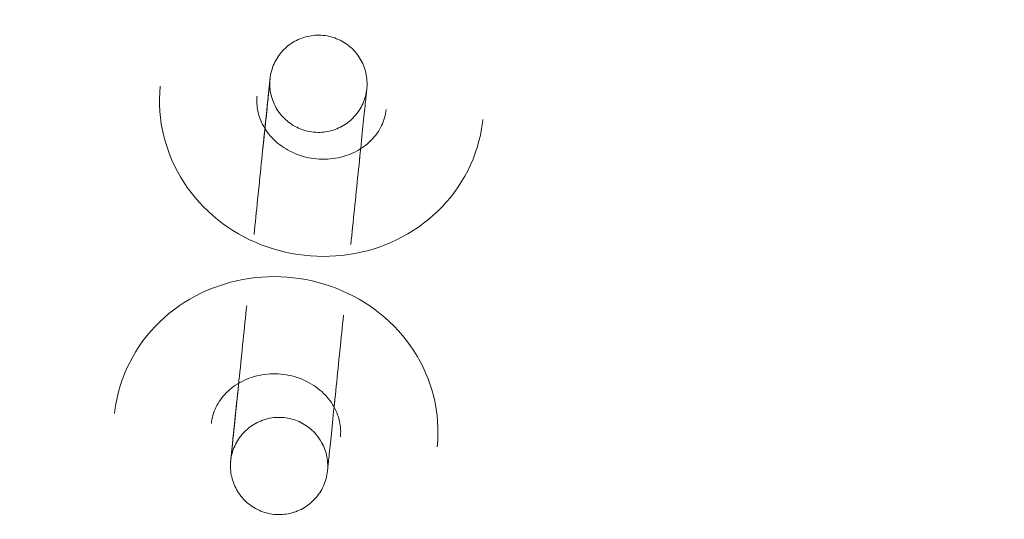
# Model space of a CAD drawing. Header units: millimetres. Extents: x -188930 to 271134, y -158090 to 283816.
# Tile 386 of 610: x 51550 to 51611, y 60074 to 60104. Entities that reach past the tile are written whole.
import ezdxf

# ---------------------------------------------------------------- set-up
doc = ezdxf.new("R2010")
doc.units = ezdxf.units.MM
for name, color, linetype, lineweight in [('A-DETL-2', 5, 'Continuous', 25), ('I-FURN', 30, 'Continuous', 9), ('PZT_UTWARDZENIA', 5, 'Continuous', 9)]:
    doc.layers.add(name, color=color, linetype=linetype, lineweight=lineweight)

# ---------------------------------------------------------------- blocks, each defined once
blk = doc.blocks.new('LARSLAJ_hamak - LARSLAJ_hamak-V31-PZT-dwg')
at = {"layer": 'I-FURN', "flags": 128}
for points in [[(-3637.065, -10.76), (-3636.676, -10.751), (-3636.288, -10.726), (-3635.902, -10.684), (-3635.518, -10.625), (-3635.136, -10.55), (-3634.758, -10.459), (-3634.385, -10.352), (-3634.016, -10.228), (-3633.653, -10.089), (-3633.296, -9.935), (-3632.946, -9.766), (-3632.603, -9.583), (-3632.268, -9.385), (-3631.942, -9.173), (-3631.625, -8.949), (-3631.317, -8.711), (-3631.019, -8.461), (-3630.731, -8.199), (-3630.454, -7.925), (-3630.188, -7.641), (-3629.933, -7.346), (-3629.691, -7.041), (-3629.46, -6.727), (-3629.242, -6.404), (-3629.036, -6.073), (-3628.844, -5.734), (-3628.664, -5.388), (-3628.498, -5.035), (-3628.345, -4.675), (-3628.206, -4.311), (-3628.081, -3.941), (-3627.97, -3.566), (-3627.873, -3.188), (-3627.79, -2.806), (-3627.721, -2.421), (-3627.667, -2.034), (-3627.627, -1.645), (-3627.601, -1.255), (-3627.59, -0.864), (-3627.593, -0.473), (-3627.611, -0.083), (-3627.643, 0.307), (-3627.69, 0.695), (-3627.751, 1.081), (-3627.827, 1.465), (-3627.916, 1.845), (-3628.02, 2.222), (-3628.138, 2.594), (-3628.269, 2.962), (-3628.415, 3.324), (-3628.574, 3.68), (-3628.746, 4.03), (-3628.932, 4.373), (-3629.13, 4.709), (-3629.342, 5.036), (-3629.566, 5.355), (-3629.802, 5.665), (-3630.05, 5.965), (-3630.31, 6.255), (-3630.581, 6.535), (-3630.863, 6.803), (-3631.156, 7.059), (-3631.459, 7.304), (-3631.771, 7.536), (-3632.093, 7.754), (-3632.423, 7.959), (-3632.762, 8.151), (-3633.108, 8.327), (-3633.461, 8.49), (-3633.821, 8.637), (-3634.187, 8.768), (-3634.558, 8.884), (-3634.934, 8.984), (-3635.313, 9.068), (-3635.696, 9.135), (-3636.081, 9.186), (-3636.469, 9.221), (-3636.857, 9.238), (-3637.066, 9.24)], [(-3616.675, 8.506), (-3617.063, 8.498), (-3617.451, 8.473), (-3617.838, 8.431), (-3618.222, 8.372), (-3618.603, 8.297), (-3618.981, 8.206), (-3619.355, 8.098), (-3619.723, 7.975), (-3620.086, 7.836), (-3620.443, 7.682), (-3620.794, 7.513), (-3621.136, 7.329), (-3621.471, 7.132), (-3621.797, 6.92), (-3622.115, 6.695), (-3622.423, 6.458), (-3622.721, 6.208), (-3623.009, 5.946), (-3623.286, 5.672), (-3623.552, 5.388), (-3623.806, 5.093), (-3624.049, 4.788), (-3624.279, 4.474), (-3624.497, 4.151), (-3624.703, 3.82), (-3624.896, 3.481), (-3625.075, 3.135), (-3625.241, 2.781), (-3625.394, 2.422), (-3625.533, 2.057), (-3625.658, 1.688), (-3625.77, 1.313), (-3625.867, 0.935), (-3625.95, 0.553), (-3626.018, 0.168), (-3626.073, -0.219), (-3626.113, -0.608), (-3626.138, -0.998), (-3626.149, -1.389), (-3626.146, -1.78), (-3626.128, -2.171), (-3626.096, -2.56), (-3626.049, -2.948), (-3625.988, -3.334), (-3625.913, -3.718), (-3625.823, -4.098), (-3625.72, -4.475), (-3625.602, -4.847), (-3625.47, -5.215), (-3625.325, -5.577), (-3625.166, -5.934), (-3624.993, -6.284), (-3624.808, -6.627), (-3624.609, -6.962), (-3624.398, -7.29), (-3624.174, -7.609), (-3623.937, -7.918), (-3623.689, -8.219), (-3623.429, -8.509), (-3623.158, -8.788), (-3622.876, -9.056), (-3622.583, -9.313), (-3622.281, -9.557), (-3621.968, -9.789), (-3621.647, -10.007), (-3621.316, -10.213), (-3620.978, -10.404), (-3620.631, -10.581), (-3620.278, -10.743), (-3619.918, -10.89), (-3619.552, -11.021), (-3619.181, -11.137), (-3618.806, -11.237), (-3618.426, -11.321), (-3618.043, -11.389), (-3617.658, -11.44), (-3617.271, -11.474), (-3616.882, -11.491), (-3616.674, -11.494)], [(-3637.066, 3.24), (-3636.937, 3.238), (-3636.807, 3.229), (-3636.678, 3.215), (-3636.55, 3.196), (-3636.421, 3.17), (-3636.294, 3.139), (-3636.166, 3.103), (-3636.04, 3.061), (-3635.915, 3.013), (-3635.791, 2.959), (-3635.668, 2.9), (-3635.546, 2.835), (-3635.427, 2.764), (-3635.309, 2.688), (-3635.193, 2.606), (-3635.079, 2.518), (-3634.968, 2.425), (-3634.859, 2.326), (-3634.754, 2.222), (-3634.651, 2.112), (-3634.552, 1.998), (-3634.457, 1.878), (-3634.366, 1.753), (-3634.278, 1.624), (-3634.195, 1.49), (-3634.117, 1.352), (-3634.043, 1.21), (-3633.974, 1.064), (-3633.911, 0.914), (-3633.852, 0.761), (-3633.8, 0.605), (-3633.753, 0.447), (-3633.711, 0.286), (-3633.676, 0.122), (-3633.646, -0.043), (-3633.623, -0.209), (-3633.606, -0.377), (-3633.594, -0.545), (-3633.59, -0.714), (-3633.591, -0.883), (-3633.599, -1.052), (-3633.613, -1.22), (-3633.633, -1.387), (-3633.659, -1.553), (-3633.691, -1.717), (-3633.729, -1.879), (-3633.774, -2.039), (-3633.823, -2.197), (-3633.879, -2.351), (-3633.939, -2.503), (-3634.005, -2.651), (-3634.076, -2.795), (-3634.152, -2.936), (-3634.233, -3.072), (-3634.318, -3.203), (-3634.407, -3.33), (-3634.501, -3.453), (-3634.598, -3.57), (-3634.698, -3.682), (-3634.802, -3.79), (-3634.909, -3.891), (-3635.019, -3.987), (-3635.131, -4.078), (-3635.246, -4.163), (-3635.363, -4.243), (-3635.481, -4.317), (-3635.602, -4.385), (-3635.724, -4.447), (-3635.848, -4.504), (-3635.972, -4.555), (-3636.098, -4.6), (-3636.225, -4.64), (-3636.352, -4.674), (-3636.48, -4.702), (-3636.609, -4.725), (-3636.738, -4.742), (-3636.867, -4.753), (-3636.996, -4.759), (-3637.066, -4.76)], [(-3616.674, -5.494), (-3616.803, -5.491), (-3616.932, -5.482), (-3617.061, -5.468), (-3617.19, -5.449), (-3617.318, -5.424), (-3617.446, -5.393), (-3617.573, -5.356), (-3617.699, -5.314), (-3617.825, -5.266), (-3617.949, -5.212), (-3618.072, -5.153), (-3618.193, -5.088), (-3618.313, -5.017), (-3618.431, -4.941), (-3618.547, -4.859), (-3618.66, -4.771), (-3618.772, -4.678), (-3618.88, -4.579), (-3618.986, -4.475), (-3619.088, -4.365), (-3619.187, -4.251), (-3619.282, -4.131), (-3619.374, -4.006), (-3619.461, -3.877), (-3619.544, -3.743), (-3619.623, -3.605), (-3619.696, -3.463), (-3619.765, -3.317), (-3619.829, -3.168), (-3619.887, -3.015), (-3619.94, -2.859), (-3619.987, -2.7), (-3620.028, -2.539), (-3620.064, -2.376), (-3620.093, -2.211), (-3620.117, -2.044), (-3620.134, -1.876), (-3620.145, -1.708), (-3620.15, -1.539), (-3620.148, -1.37), (-3620.141, -1.201), (-3620.127, -1.033), (-3620.107, -0.866), (-3620.08, -0.7), (-3620.048, -0.536), (-3620.01, -0.374), (-3619.966, -0.214), (-3619.916, -0.056), (-3619.861, 0.098), (-3619.8, 0.25), (-3619.734, 0.398), (-3619.663, 0.542), (-3619.587, 0.682), (-3619.506, 0.818), (-3619.421, 0.95), (-3619.332, 1.077), (-3619.239, 1.2), (-3619.142, 1.317), (-3619.041, 1.429), (-3618.937, 1.536), (-3618.831, 1.638), (-3618.721, 1.734), (-3618.608, 1.825), (-3618.494, 1.91), (-3618.377, 1.99), (-3618.258, 2.063), (-3618.137, 2.132), (-3618.015, 2.194), (-3617.892, 2.251), (-3617.767, 2.302), (-3617.641, 2.347), (-3617.515, 2.387), (-3617.387, 2.42), (-3617.259, 2.449), (-3617.131, 2.471), (-3617.002, 2.488), (-3616.873, 2.5), (-3616.743, 2.506), (-3616.674, 2.506)], [(-3615.532, 1.821), (-3615.549, 1.821), (-3615.577, 1.821), (-3615.616, 1.821), (-3615.666, 1.821), (-3615.727, 1.821), (-3615.799, 1.821), (-3615.882, 1.821), (-3615.975, 1.821), (-3616.079, 1.821), (-3616.193, 1.821), (-3616.317, 1.821), (-3616.452, 1.821), (-3616.596, 1.821), (-3616.749, 1.821), (-3616.912, 1.821), (-3617.083, 1.821), (-3617.264, 1.821), (-3617.453, 1.821), (-3617.649, 1.821), (-3617.854, 1.821), (-3618.066, 1.821), (-3618.286, 1.821), (-3618.512, 1.821), (-3618.744, 1.821), (-3618.983, 1.821), (-3619.227, 1.821), (-3619.477, 1.821), (-3619.731, 1.821), (-3619.99, 1.821), (-3620.253, 1.821), (-3620.519, 1.821), (-3620.789, 1.821), (-3621.062, 1.821), (-3621.337, 1.821), (-3621.613, 1.821), (-3621.892, 1.821), (-3622.171, 1.821), (-3622.451, 1.821), (-3622.731, 1.821), (-3623.01, 1.821), (-3623.289, 1.821), (-3623.567, 1.821), (-3623.843, 1.821), (-3624.117, 1.821), (-3624.388, 1.821), (-3624.657, 1.821), (-3624.921, 1.821), (-3625.183, 1.821)], [(-3619.87, 1.821), (-3619.613, 1.821), (-3619.361, 1.821), (-3619.114, 1.821), (-3618.872, 1.821), (-3618.636, 1.821), (-3618.407, 1.821), (-3618.184, 1.821), (-3617.968, 1.821), (-3617.759, 1.821), (-3617.558, 1.821), (-3617.365, 1.821), (-3617.18, 1.821), (-3617.003, 1.821), (-3616.836, 1.821), (-3616.677, 1.821), (-3616.528, 1.821), (-3616.389, 1.821), (-3616.259, 1.821), (-3616.139, 1.821), (-3616.03, 1.821), (-3615.931, 1.821), (-3615.842, 1.821), (-3615.765, 1.821), (-3615.698, 1.821), (-3615.641, 1.821), (-3615.596, 1.821), (-3615.562, 1.821), (-3615.54, 1.821)], [(-3618.526, -1.179), (-3618.524, -1.059), (-3618.517, -0.939), (-3618.505, -0.82), (-3618.488, -0.701), (-3618.466, -0.583), (-3618.44, -0.466), (-3618.409, -0.35), (-3618.374, -0.235), (-3618.334, -0.122), (-3618.289, -0.011), (-3618.24, 0.099), (-3618.187, 0.207), (-3618.13, 0.312), (-3618.068, 0.415), (-3618.002, 0.515), (-3617.933, 0.613), (-3617.859, 0.708), (-3617.782, 0.799), (-3617.701, 0.888), (-3617.616, 0.973), (-3617.529, 1.055), (-3617.438, 1.133), (-3617.344, 1.208), (-3617.247, 1.279), (-3617.147, 1.346), (-3617.045, 1.409), (-3616.94, 1.467), (-3616.833, 1.522), (-3616.724, 1.572), (-3616.613, 1.617), (-3616.501, 1.659), (-3616.387, 1.695), (-3616.271, 1.728), (-3616.154, 1.755), (-3616.036, 1.778), (-3615.918, 1.796), (-3615.798, 1.809), (-3615.679, 1.818), (-3615.559, 1.821), (-3615.526, 1.821)], [(-3615.526, 1.821), (-3615.406, 1.819), (-3615.287, 1.812), (-3615.167, 1.8), (-3615.048, 1.783), (-3614.93, 1.762), (-3614.813, 1.736), (-3614.697, 1.705), (-3614.583, 1.669), (-3614.47, 1.629), (-3614.358, 1.585), (-3614.249, 1.536), (-3614.141, 1.483), (-3614.036, 1.425), (-3613.933, 1.363), (-3613.832, 1.298), (-3613.735, 1.228), (-3613.64, 1.154), (-3613.548, 1.077), (-3613.46, 0.996), (-3613.374, 0.912), (-3613.292, 0.824), (-3613.214, 0.733), (-3613.139, 0.639), (-3613.069, 0.542), (-3613.002, 0.443), (-3612.939, 0.34), (-3612.88, 0.236), (-3612.826, 0.129), (-3612.776, 0.02), (-3612.73, -0.091), (-3612.689, -0.204), (-3612.652, -0.318), (-3612.62, -0.434), (-3612.593, -0.551), (-3612.57, -0.668), (-3612.552, -0.787), (-3612.539, -0.906), (-3612.53, -1.026), (-3612.526, -1.146), (-3612.526, -1.178)], [(-3642.241, -1.181), (-3642.238, -1.061), (-3642.231, -0.941), (-3642.219, -0.822), (-3642.203, -0.703), (-3642.181, -0.585), (-3642.155, -0.468), (-3642.124, -0.352), (-3642.089, -0.238), (-3642.049, -0.124), (-3642.004, -0.013), (-3641.955, 0.097), (-3641.902, 0.204), (-3641.844, 0.309), (-3641.783, 0.412), (-3641.717, 0.513), (-3641.647, 0.61), (-3641.574, 0.705), (-3641.496, 0.797), (-3641.416, 0.886), (-3641.331, 0.971), (-3641.243, 1.053), (-3641.152, 1.131), (-3641.059, 1.206), (-3640.962, 1.276), (-3640.862, 1.343), (-3640.76, 1.406), (-3640.655, 1.465), (-3640.548, 1.519), (-3640.439, 1.569), (-3640.328, 1.615), (-3640.215, 1.656), (-3640.101, 1.693), (-3639.986, 1.725), (-3639.869, 1.753), (-3639.751, 1.775), (-3639.632, 1.793), (-3639.513, 1.807), (-3639.393, 1.815), (-3639.273, 1.819), (-3639.241, 1.819)], [(-3639.241, 1.819), (-3639.121, 1.817), (-3639.001, 1.809), (-3638.882, 1.797), (-3638.763, 1.781), (-3638.645, 1.759), (-3638.528, 1.733), (-3638.412, 1.702), (-3638.297, 1.667), (-3638.184, 1.627), (-3638.073, 1.582), (-3637.963, 1.533), (-3637.856, 1.48), (-3637.75, 1.423), (-3637.648, 1.361), (-3637.547, 1.295), (-3637.449, 1.225), (-3637.355, 1.152), (-3637.263, 1.075), (-3637.174, 0.994), (-3637.089, 0.909), (-3637.007, 0.822), (-3636.929, 0.731), (-3636.854, 0.637), (-3636.783, 0.54), (-3636.717, 0.44), (-3636.654, 0.338), (-3636.595, 0.233), (-3636.541, 0.126), (-3636.491, 0.017), (-3636.445, -0.094), (-3636.404, -0.206), (-3636.367, -0.321), (-3636.335, -0.436), (-3636.307, -0.553), (-3636.285, -0.671), (-3636.266, -0.789), (-3636.253, -0.909), (-3636.245, -1.028), (-3636.241, -1.148), (-3636.241, -1.181)], [(-3639.236, 1.819), (-3639.219, 1.819), (-3639.191, 1.819), (-3639.152, 1.819), (-3639.102, 1.819), (-3639.04, 1.819), (-3638.968, 1.819), (-3638.886, 1.819), (-3638.792, 1.819), (-3638.689, 1.819), (-3638.574, 1.819), (-3638.45, 1.819), (-3638.316, 1.819), (-3638.172, 1.819), (-3638.018, 1.819), (-3637.856, 1.819), (-3637.684, 1.819), (-3637.504, 1.819), (-3637.315, 1.819), (-3637.118, 1.819), (-3636.913, 1.819), (-3636.701, 1.819), (-3636.482, 1.819), (-3636.256, 1.819), (-3636.023, 1.819), (-3635.785, 1.819), (-3635.54, 1.819), (-3635.291, 1.819), (-3635.036, 1.819), (-3634.778, 1.819), (-3634.515, 1.819), (-3634.248, 1.819), (-3633.978, 1.819), (-3633.706, 1.819), (-3633.431, 1.819), (-3633.154, 1.819), (-3632.876, 1.819), (-3632.597, 1.819), (-3632.317, 1.819), (-3632.037, 1.819), (-3631.757, 1.819), (-3631.478, 1.82), (-3631.201, 1.82), (-3630.925, 1.82), (-3630.651, 1.82), (-3630.379, 1.82), (-3630.111, 1.82), (-3629.846, 1.82), (-3629.585, 1.82)], [(-3634.897, 1.82), (-3635.154, 1.82), (-3635.406, 1.82), (-3635.654, 1.82), (-3635.895, 1.82), (-3636.131, 1.82), (-3636.361, 1.82), (-3636.584, 1.82), (-3636.8, 1.819), (-3637.009, 1.819), (-3637.21, 1.819), (-3637.403, 1.819), (-3637.588, 1.819), (-3637.764, 1.819), (-3637.932, 1.819), (-3638.09, 1.819), (-3638.239, 1.819), (-3638.379, 1.819), (-3638.509, 1.819), (-3638.628, 1.819), (-3638.738, 1.819), (-3638.837, 1.819), (-3638.925, 1.819), (-3639.003, 1.819), (-3639.07, 1.819), (-3639.126, 1.819), (-3639.171, 1.819), (-3639.205, 1.819), (-3639.228, 1.819)], [(-3639.241, -4.181), (-3639.361, -4.179), (-3639.48, -4.171), (-3639.6, -4.159), (-3639.718, -4.143), (-3639.837, -4.121), (-3639.954, -4.095), (-3640.07, -4.064), (-3640.184, -4.029), (-3640.297, -3.989), (-3640.409, -3.944), (-3640.518, -3.895), (-3640.626, -3.842), (-3640.731, -3.785), (-3640.834, -3.723), (-3640.935, -3.657), (-3641.032, -3.587), (-3641.127, -3.514), (-3641.219, -3.437), (-3641.307, -3.356), (-3641.393, -3.271), (-3641.475, -3.184), (-3641.553, -3.093), (-3641.627, -2.999), (-3641.698, -2.902), (-3641.765, -2.802), (-3641.828, -2.7), (-3641.887, -2.595), (-3641.941, -2.488), (-3641.991, -2.379), (-3642.037, -2.268), (-3642.078, -2.156), (-3642.115, -2.041), (-3642.147, -1.926), (-3642.174, -1.809), (-3642.197, -1.691), (-3642.215, -1.573), (-3642.228, -1.453), (-3642.237, -1.334), (-3642.241, -1.214), (-3642.241, -1.181)], [(-3636.241, -1.181), (-3636.243, -1.301), (-3636.25, -1.42), (-3636.262, -1.54), (-3636.279, -1.659), (-3636.301, -1.777), (-3636.327, -1.894), (-3636.358, -2.01), (-3636.393, -2.124), (-3636.433, -2.238), (-3636.478, -2.349), (-3636.526, -2.459), (-3636.58, -2.566), (-3636.637, -2.671), (-3636.699, -2.774), (-3636.765, -2.875), (-3636.834, -2.972), (-3636.908, -3.067), (-3636.985, -3.159), (-3637.066, -3.248), (-3637.15, -3.333), (-3637.238, -3.415), (-3637.329, -3.493), (-3637.423, -3.568), (-3637.52, -3.638), (-3637.62, -3.705), (-3637.722, -3.768), (-3637.827, -3.827), (-3637.934, -3.881), (-3638.043, -3.931), (-3638.153, -3.977), (-3638.266, -4.018), (-3638.38, -4.055), (-3638.496, -4.087), (-3638.613, -4.114), (-3638.731, -4.137), (-3638.849, -4.155), (-3638.969, -4.169), (-3639.088, -4.177), (-3639.208, -4.181), (-3639.241, -4.181)], [(-3615.526, -4.179), (-3615.646, -4.176), (-3615.766, -4.169), (-3615.885, -4.157), (-3616.004, -4.14), (-3616.122, -4.119), (-3616.239, -4.093), (-3616.355, -4.062), (-3616.47, -4.026), (-3616.583, -3.986), (-3616.694, -3.942), (-3616.804, -3.893), (-3616.911, -3.84), (-3617.017, -3.782), (-3617.119, -3.72), (-3617.22, -3.655), (-3617.317, -3.585), (-3617.412, -3.511), (-3617.504, -3.434), (-3617.593, -3.353), (-3617.678, -3.269), (-3617.76, -3.181), (-3617.838, -3.09), (-3617.913, -2.996), (-3617.984, -2.899), (-3618.05, -2.8), (-3618.113, -2.697), (-3618.172, -2.593), (-3618.226, -2.486), (-3618.276, -2.377), (-3618.322, -2.266), (-3618.363, -2.153), (-3618.4, -2.039), (-3618.432, -1.923), (-3618.46, -1.807), (-3618.482, -1.689), (-3618.5, -1.57), (-3618.514, -1.451), (-3618.522, -1.331), (-3618.526, -1.211), (-3618.526, -1.179)], [(-3612.526, -1.178), (-3612.529, -1.298), (-3612.536, -1.418), (-3612.548, -1.537), (-3612.564, -1.656), (-3612.586, -1.774), (-3612.612, -1.891), (-3612.643, -2.007), (-3612.678, -2.122), (-3612.718, -2.235), (-3612.763, -2.347), (-3612.812, -2.456), (-3612.865, -2.564), (-3612.923, -2.669), (-3612.984, -2.772), (-3613.05, -2.872), (-3613.12, -2.97), (-3613.193, -3.065), (-3613.271, -3.156), (-3613.351, -3.245), (-3613.436, -3.33), (-3613.524, -3.412), (-3613.614, -3.491), (-3613.708, -3.565), (-3613.805, -3.636), (-3613.905, -3.703), (-3614.007, -3.766), (-3614.112, -3.824), (-3614.219, -3.879), (-3614.328, -3.929), (-3614.439, -3.975), (-3614.551, -4.016), (-3614.666, -4.053), (-3614.781, -4.085), (-3614.898, -4.112), (-3615.016, -4.135), (-3615.135, -4.153), (-3615.254, -4.166), (-3615.374, -4.175), (-3615.493, -4.178), (-3615.526, -4.179)], [(-3629.584, -4.18), (-3629.845, -4.18), (-3630.11, -4.18), (-3630.379, -4.18), (-3630.65, -4.18), (-3630.924, -4.18), (-3631.2, -4.18), (-3631.478, -4.18), (-3631.756, -4.181), (-3632.036, -4.181), (-3632.316, -4.181), (-3632.596, -4.181), (-3632.875, -4.181), (-3633.153, -4.181), (-3633.43, -4.181), (-3633.705, -4.181), (-3633.978, -4.181), (-3634.248, -4.181), (-3634.514, -4.181), (-3634.777, -4.181), (-3635.036, -4.181), (-3635.29, -4.181), (-3635.54, -4.181), (-3635.784, -4.181), (-3636.023, -4.181), (-3636.255, -4.181), (-3636.481, -4.181), (-3636.701, -4.181), (-3636.913, -4.181), (-3637.117, -4.181), (-3637.314, -4.181), (-3637.503, -4.181), (-3637.684, -4.181), (-3637.855, -4.181), (-3638.018, -4.181), (-3638.171, -4.181), (-3638.315, -4.181), (-3638.449, -4.181), (-3638.574, -4.181), (-3638.688, -4.181), (-3638.792, -4.181), (-3638.885, -4.181), (-3638.968, -4.181), (-3639.04, -4.181), (-3639.101, -4.181), (-3639.151, -4.181), (-3639.19, -4.181), (-3639.218, -4.181), (-3639.235, -4.181)], [(-3639.235, -4.181), (-3639.218, -4.181), (-3639.19, -4.181), (-3639.151, -4.181), (-3639.101, -4.181), (-3639.04, -4.181), (-3638.968, -4.181), (-3638.885, -4.181), (-3638.792, -4.181), (-3638.688, -4.181), (-3638.574, -4.181), (-3638.45, -4.181), (-3638.315, -4.181), (-3638.171, -4.181), (-3638.018, -4.181), (-3637.855, -4.181), (-3637.684, -4.181), (-3637.503, -4.181), (-3637.314, -4.181), (-3637.117, -4.181), (-3636.913, -4.181), (-3636.701, -4.181), (-3636.481, -4.18), (-3636.255, -4.18), (-3636.023, -4.18), (-3635.784, -4.18), (-3635.54, -4.18), (-3635.29, -4.18), (-3635.036, -4.18), (-3634.897, -4.18)], [(-3625.182, -4.179), (-3624.921, -4.179), (-3624.656, -4.179), (-3624.388, -4.179), (-3624.116, -4.179), (-3623.842, -4.179), (-3623.566, -4.179), (-3623.289, -4.179), (-3623.01, -4.179), (-3622.73, -4.179), (-3622.45, -4.179), (-3622.17, -4.179), (-3621.891, -4.179), (-3621.613, -4.179), (-3621.336, -4.179), (-3621.061, -4.179), (-3620.789, -4.179), (-3620.519, -4.179), (-3620.252, -4.179), (-3619.989, -4.179), (-3619.73, -4.179), (-3619.476, -4.179), (-3619.227, -4.179), (-3618.982, -4.179), (-3618.744, -4.179), (-3618.511, -4.179), (-3618.285, -4.179), (-3618.066, -4.179), (-3617.854, -4.179), (-3617.649, -4.179), (-3617.452, -4.179), (-3617.263, -4.179), (-3617.083, -4.179), (-3616.911, -4.179), (-3616.749, -4.179), (-3616.595, -4.179), (-3616.451, -4.179), (-3616.317, -4.179), (-3616.193, -4.179), (-3616.078, -4.179), (-3615.975, -4.179), (-3615.881, -4.179), (-3615.798, -4.179), (-3615.726, -4.179), (-3615.665, -4.179), (-3615.615, -4.179), (-3615.576, -4.179), (-3615.548, -4.179), (-3615.531, -4.179)], [(-3615.531, -4.179), (-3615.548, -4.179), (-3615.576, -4.179), (-3615.615, -4.179), (-3615.665, -4.179), (-3615.726, -4.179), (-3615.798, -4.179), (-3615.881, -4.179), (-3615.975, -4.179), (-3616.078, -4.179), (-3616.193, -4.179), (-3616.317, -4.179), (-3616.451, -4.179), (-3616.595, -4.179), (-3616.748, -4.179), (-3616.911, -4.179), (-3617.083, -4.179), (-3617.263, -4.179), (-3617.452, -4.179), (-3617.649, -4.179), (-3617.854, -4.179), (-3618.066, -4.179), (-3618.285, -4.179), (-3618.511, -4.179), (-3618.744, -4.179), (-3618.982, -4.179), (-3619.227, -4.179), (-3619.476, -4.179), (-3619.73, -4.179), (-3619.87, -4.179)]]:
    blk.add_lwpolyline(points, dxfattribs=at)

msp = doc.modelspace()

# ---------------------------------------------------------------- linework, layer by layer
at = {"layer": 'A-DETL-2'}
msp.add_arc((51263.996, 60776.93), 2666.602, 271.921425, 351.743491, dxfattribs=at)
at = {"layer": 'PZT_UTWARDZENIA'}
for centre, radius, start, end in [((59552.721, 60792.378), 12000, 159.9468602, 262.6711262), ((59552.721, 60792.378), 12000, 159.9468602, 262.6711262), ((59275.426, 60624.143), 10000, 158.6518071, 263.4283285), ((59275.426, 60624.143), 10000, 158.6518071, 263.4283285)]:
    msp.add_arc(centre, radius, start, end, dxfattribs=at)

# ---------------------------------------------------------------- block references
at = {"layer": 'I-FURN', "rotation": 84.12020358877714}
msp.add_blockref('LARSLAJ_hamak - LARSLAJ_hamak-V31-PZT-dwg', (51937.563, 63697.11), dxfattribs=at)

doc.saveas('drawing.dxf')
